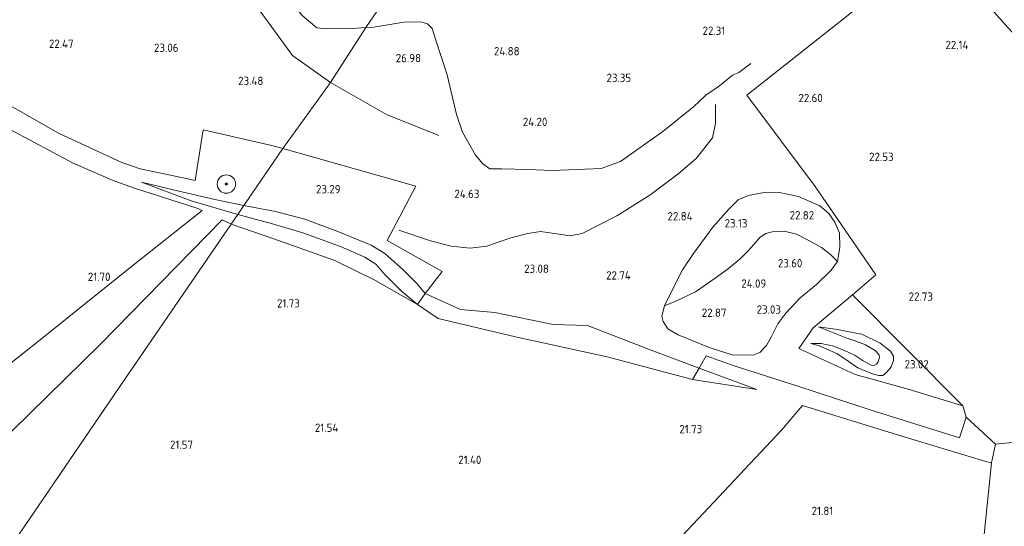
# Model space of a CAD drawing. Extents: x 196936 to 200438, y 361224 to 364196.
# Tile 264 of 276: x 199599 to 199813, y 363014 to 363124. Entities that reach past the tile are written whole.
import ezdxf
from ezdxf.enums import TextEntityAlignment as Align

# ---------------------------------------------------------------- set-up
doc = ezdxf.new("R2010")
doc.units = 0
for name, color, linetype, lineweight in [('B-ME-GR-BOOM-S', 90, 'Continuous', 25), ('B-ME-GR-BOS-GV', 40, 'Continuous', 13), ('B-ME-GR-BOUWLAND_AKKERBOUW-GV', 80, 'Continuous', 13), ('B-ME-GR-GRAS-GV', 60, 'Continuous', 13), ('B-ME-GW-TALUD_KRUIN-G', 90, 'Continuous', 18), ('B-ME-GW-TALUD_TEEN-G', 90, 'Continuous', 18), ('B-ME-IE-TERREINAFSCHEIDING_KUNSTMATIG_HEKWERK-G', 20, 'IE-TERREINAFSCHEIDING-KUNSTMATIG', 18), ('B-ME-OG-BREUKLIJN-G', 7, 'Continuous', 18), ('B-ME-OG-HOOGTELIJN-G', 7, 'Continuous', 18), ('B-ME-OG-HOOGTEPUNT-S', 7, 'Continuous', 25)]:
    doc.layers.add(name, color=color, linetype=linetype, lineweight=lineweight)
doc.styles.add('NLCS-ISO-ANNOTATIVE-T18', font='NLCS-ISO.ttf', dxfattribs={"height": 1.8})
doc.linetypes.add('IE-TERREINAFSCHEIDING-KUNSTMATIG', pattern='A,4,[82,NLCS.SHX,S=0.75,R=90,X=0,Y=0],4,-2', length=10)

# ---------------------------------------------------------------- blocks, each defined once
blk = doc.blocks.new('SAL-HOOGTELABEL-SO')
at = {"color": 0, "linetype": 'ByBlock', "lineweight": -2, "style": 'NLCS-ISO-ANNOTATIVE-T18'}
blk.add_attdef('HOOGTE', text='', height=1.8, dxfattribs=at).set_placement((2.79, 0), align=Align.RIGHT)
blk = doc.blocks.new('SGR-BOOM_01-SO')
at = {"linetype": 'ByBlock', "lineweight": 18}
h = blk.add_hatch(color=0, dxfattribs=at)
h.dxf.hatch_style = 1
edge = h.paths.add_edge_path()
edge.add_arc((0, 0), 0.25, 0, 360)
at = {"color": 0, "linetype": 'ByBlock', "lineweight": 18}
for radius in [2, 0.25]:
    blk.add_circle((0, 0), radius, dxfattribs=at)

msp = doc.modelspace()

# ---------------------------------------------------------------- linework, layer by layer
at = {"layer": 'B-ME-GR-BOS-GV'}
for points in [[(199708.613, 363172.401, 22.048), (199674.227, 363122.198, 26.934), (199666.584, 363110.283, 24.734), (199656.276, 363095.991, 23.551), (199653.837, 363096.673, 23.555), (199639.011, 363100.058, 22.685), (199637.245, 363089.077, 22.32), (199635.674, 363089.409, 22.395), (199625.308, 363091.609, 22.183), (199621.345, 363092.928, 22.158), (199607.618, 363099.32, 22.233), (199590.041, 363109.278, 22.27)], [(199779.177, 363125.178, 22.873), (199756.807, 363107.58, 22.693), (199771.685, 363087.747, 22.438), (199784.841, 363068.634, 22.993), (199779.743, 363064.302, 22.857), (199771.257, 363057.092, 22.633), (199768.087, 363052.662, 22.543), (199780.295, 363046.973, 22.918), (199791.798, 363043.819, 23.023), (199803.645, 363040.18, 22.753), (199804.423, 363037.746, 22.513), (199802.919, 363033.26, 21.958), (199783.809, 363039.274, 21.913), (199767.877, 363044.434, 21.823), (199753.691, 363049.012, 21.988), (199748.047, 363051.053, 21.988), (199746.536, 363048.357, 22.033), (199736.466, 363052.091, 22.108), (199722.288, 363057.597, 22.463), (199714.858, 363057.808, 22.714), (199702.232, 363060.428, 22.871), (199694.761, 363061.122, 22.572), (199687.074, 363064.548, 22.408), (199690.815, 363069.334, 22.933), (199678.897, 363076.053, 22.948), (199685.104, 363087.802, 23.638), (199663.419, 363093.994, 23.54), (199656.276, 363095.991, 23.551), (199666.584, 363110.283, 24.734), (199674.227, 363122.198, 26.934), (199708.613, 363172.401, 22.048)], [(199813.504, 363122.135, 22.033), (199796.987, 363140.685, 22.483)], [(199808.009, 363009.486, 22.37), (199809.89, 363027.84, 22.018), (199810.784, 363031.919, 22.243), (199829.62, 363033.79, 22.273)]]:
    msp.add_polyline3d(points, dxfattribs=at)
msp.add_polyline3d([(199746.536, 363048.357, 22.033), (199745.073, 363045.937, 21.538), (199726.539, 363050.831, 21.553), (199706.659, 363055.159, 21.718), (199689.925, 363059.12, 21.823), (199685.422, 363062.188, 21.943), (199687.074, 363064.548, 22.408), (199694.761, 363061.122, 22.572), (199702.232, 363060.428, 22.871), (199714.858, 363057.808, 22.714), (199722.288, 363057.597, 22.463), (199736.466, 363052.091, 22.108)], close=True, dxfattribs=at)
at = {"layer": 'B-ME-GR-BOUWLAND_AKKERBOUW-GV'}
for points in [[(199829.62, 363033.79, 22.273), (199810.784, 363031.919, 22.243), (199804.423, 363037.746, 22.513), (199803.645, 363040.18, 22.753), (199779.743, 363064.302, 22.857), (199784.841, 363068.634, 22.993), (199771.685, 363087.747, 22.438), (199756.807, 363107.58, 22.693), (199779.177, 363125.178, 22.873), (199796.987, 363140.685, 22.483), (199813.504, 363122.135, 22.033), (199827.049, 363107.471, 22.273), (199837.582, 363095.792, 22.843), (199850.884, 363082.703, 23.023), (199856.628, 363076.603, 23.011), (199862.481, 363072.622, 22.936), (199866.762, 363070.416, 22.861), (199876.667, 363066.88, 22.651), (199888.013, 363062.134, 22.411), (199874.256, 363035.427, 22.351), (199856.415, 363034.871, 22.213)], [(199592.491, 363002.869, 21.646), (199586.575, 362994.233, 21.851), (199579.833, 362999.965, 21.738), (199570.308, 363008.628, 21.7), (199585.932, 363023.464, 21.573), (199616.747, 363053.574, 21.711), (199643.095, 363080.512, 21.998), (199645.049, 363079.598, 21.98), (199620.92, 363044.371, 21.677)]]:
    msp.add_polyline3d(points, close=True, dxfattribs=at)
for points in [[(199597.013, 363100.163, 22.113), (199610.785, 363092.841, 21.938), (199619.457, 363089.073, 21.925), (199623.85, 363087.43, 21.9), (199637.639, 363083.066, 22.048), (199638.791, 363082.527, 22.037), (199623.076, 363070.14, 21.738), (199604.696, 363055.384, 21.738), (199579.547, 363035.405, 21.662)], [(199592.491, 363002.869, 21.646), (199620.92, 363044.371, 21.677), (199645.049, 363079.598, 21.98), (199654.263, 363076.412, 21.98), (199667.55, 363071.735, 21.965), (199676.162, 363067.414, 22.003), (199685.422, 363062.188, 21.943), (199689.925, 363059.12, 21.823), (199706.659, 363055.159, 21.718), (199726.539, 363050.831, 21.553), (199745.073, 363045.937, 21.538), (199759.034, 363043.752, 21.764), (199746.536, 363048.357, 22.033), (199748.047, 363051.053, 21.988), (199753.691, 363049.012, 21.988), (199767.877, 363044.434, 21.823), (199783.809, 363039.274, 21.913), (199802.919, 363033.26, 21.958), (199804.423, 363037.746, 22.513), (199810.784, 363031.919, 22.243), (199809.89, 363027.84, 22.018), (199808.688, 363028.163, 21.995), (199789.476, 363033.898, 21.98), (199768.873, 363040.241, 21.86), (199764.347, 363034.922, 21.89), (199742.925, 363012.112, 21.763)]]:
    msp.add_polyline3d(points, dxfattribs=at)
at = {"layer": 'B-ME-GR-GRAS-GV'}
for points in [[(199590.041, 363109.278, 22.27), (199607.618, 363099.32, 22.233), (199621.345, 363092.928, 22.158), (199625.308, 363091.609, 22.183), (199635.674, 363089.409, 22.395), (199637.245, 363089.077, 22.32), (199639.011, 363100.058, 22.685), (199653.837, 363096.673, 23.555), (199656.276, 363095.991, 23.551), (199647.805, 363083.624, 22.445), (199641.476, 363084.934, 22.303), (199633.675, 363086.733, 22.205), (199625.577, 363088.711, 22.115), (199636.343, 363084.625, 22.085), (199646.476, 363081.685, 22.078), (199645.049, 363079.598, 21.98), (199643.095, 363080.512, 21.998), (199616.747, 363053.574, 21.711), (199585.932, 363023.464, 21.573)], [(199579.547, 363035.405, 21.662), (199604.696, 363055.384, 21.738), (199623.076, 363070.14, 21.738), (199638.791, 363082.527, 22.037), (199637.639, 363083.066, 22.048), (199623.85, 363087.43, 21.9), (199619.457, 363089.073, 21.925), (199610.785, 363092.841, 21.938), (199597.013, 363100.163, 22.113)]]:
    msp.add_polyline3d(points, dxfattribs=at)
for points in [[(199690.815, 363069.334, 22.933), (199687.074, 363064.548, 22.408), (199685.361, 363066.658, 22.543), (199682.36, 363069.711, 22.618), (199678.371, 363073.217, 22.753), (199675.403, 363075.044, 22.858), (199668.14, 363078.001, 22.858), (199660.986, 363080.684, 22.76), (199654.645, 363082.305, 22.648), (199648.485, 363083.483, 22.46), (199647.805, 363083.624, 22.445), (199656.276, 363095.991, 23.551), (199663.419, 363093.994, 23.54), (199685.104, 363087.802, 23.638), (199678.897, 363076.053, 22.948)], [(199647.805, 363083.624, 22.445), (199646.476, 363081.685, 22.078), (199636.343, 363084.625, 22.085), (199625.577, 363088.711, 22.115), (199633.675, 363086.733, 22.205), (199641.476, 363084.934, 22.303)], [(199687.074, 363064.548, 22.408), (199685.422, 363062.188, 21.943), (199681.886, 363065.109, 22.048), (199678.454, 363068.573, 22.115), (199676.425, 363070.886, 22.153), (199674.016, 363072.42, 22.138), (199668.766, 363074.746, 22.108), (199660.569, 363077.706, 22.145), (199653.995, 363079.67, 22.063), (199646.476, 363081.685, 22.078), (199647.805, 363083.624, 22.445), (199648.485, 363083.483, 22.46), (199654.645, 363082.305, 22.648), (199660.986, 363080.684, 22.76), (199668.14, 363078.001, 22.858), (199675.403, 363075.044, 22.858), (199678.371, 363073.217, 22.753), (199682.36, 363069.711, 22.618), (199685.361, 363066.658, 22.543)], [(199681.886, 363065.109, 22.048), (199685.422, 363062.188, 21.943), (199676.162, 363067.414, 22.003), (199667.55, 363071.735, 21.965), (199654.263, 363076.412, 21.98), (199645.049, 363079.598, 21.98), (199646.476, 363081.685, 22.078), (199653.995, 363079.67, 22.063), (199660.569, 363077.706, 22.145), (199668.766, 363074.746, 22.108), (199674.016, 363072.42, 22.138), (199676.425, 363070.886, 22.153), (199678.454, 363068.573, 22.115)], [(199779.743, 363064.302, 22.857), (199803.645, 363040.18, 22.753), (199791.798, 363043.819, 23.023), (199780.295, 363046.973, 22.918), (199768.087, 363052.662, 22.543), (199771.257, 363057.092, 22.633)], [(199781.273, 363053.958, 20.938), (199782.536, 363053.459, 20.848), (199784.679, 363052.199, 20.825), (199785.559, 363051.282, 20.818), (199785.609, 363050.663, 20.78), (199785.344, 363049.771, 20.78), (199784.937, 363049.216, 20.773), (199784.439, 363048.96, 20.773), (199783.799, 363049.04, 20.773), (199782.049, 363049.935, 20.773), (199780.327, 363051.081, 20.803), (199778.823, 363051.834, 21.163), (199775.666, 363053.14, 21.755), (199772.98, 363053.711, 22.49), (199770.72, 363053.699, 22.595), (199772.497, 363053.211, 22.708), (199774.177, 363052.485, 22.798), (199776.341, 363051.519, 22.903), (199778.788, 363049.881, 22.873), (199780.939, 363048.421, 22.963), (199784.114, 363047.141, 23.03), (199785.427, 363046.761, 23.03), (199786.315, 363046.808, 23.038), (199787.222, 363047.463, 23.083), (199788.11, 363048.674, 23.09), (199788.659, 363050.058, 23.105), (199788.63, 363050.971, 23.128), (199788.017, 363052.041, 23.143), (199785.75, 363053.82, 23.203), (199781.804, 363055.742, 23.075), (199780.104, 363056.018, 22.835), (199776.497, 363056.761, 22.813), (199772.359, 363057.31, 22.783), (199774.912, 363056.293, 22.16), (199778.156, 363055.001, 21.493)], [(199788.659, 363050.058, 23.105), (199788.11, 363048.674, 23.09), (199787.222, 363047.463, 23.083), (199786.315, 363046.808, 23.038), (199785.427, 363046.761, 23.03), (199784.114, 363047.141, 23.03), (199780.939, 363048.421, 22.963), (199778.788, 363049.881, 22.873), (199776.341, 363051.519, 22.903), (199774.177, 363052.485, 22.798), (199772.497, 363053.211, 22.708), (199770.72, 363053.699, 22.595), (199772.98, 363053.711, 22.49), (199775.666, 363053.14, 21.755), (199778.823, 363051.834, 21.163), (199780.327, 363051.081, 20.803), (199782.049, 363049.935, 20.773), (199783.799, 363049.04, 20.773), (199784.439, 363048.96, 20.773), (199784.937, 363049.216, 20.773), (199785.344, 363049.771, 20.78), (199785.609, 363050.663, 20.78), (199785.559, 363051.282, 20.818), (199784.679, 363052.199, 20.825), (199782.536, 363053.459, 20.848), (199781.273, 363053.958, 20.938), (199778.156, 363055.001, 21.493), (199774.912, 363056.293, 22.16), (199772.359, 363057.31, 22.783), (199776.497, 363056.761, 22.813), (199780.104, 363056.018, 22.835), (199781.804, 363055.742, 23.075), (199785.75, 363053.82, 23.203), (199788.017, 363052.041, 23.143), (199788.63, 363050.971, 23.128)], [(199746.536, 363048.357, 22.033), (199759.034, 363043.752, 21.764), (199745.073, 363045.937, 21.538)], [(199755.332, 362945.568, 22.1), (199745.772, 362932.135, 22.25), (199741.169, 362936.286, 22.295), (199719.571, 362956.109, 22.063), (199708.476, 362966.106, 21.947), (199703.763, 362970.353, 21.898), (199721.523, 362989.443, 21.733), (199742.925, 363012.112, 21.763), (199764.347, 363034.922, 21.89), (199768.873, 363040.241, 21.86), (199789.476, 363033.898, 21.98), (199808.688, 363028.163, 21.995), (199809.89, 363027.84, 22.018), (199808.009, 363009.486, 22.37), (199806.319, 362993.416, 22.37), (199785.998, 362977.343, 21.92), (199768.49, 362963.942, 21.965)]]:
    msp.add_polyline3d(points, close=True, dxfattribs=at)
at = {"layer": 'B-ME-GW-TALUD_KRUIN-G'}
for points in [[(199647.805, 363083.624, 22.445), (199641.476, 363084.934, 22.303), (199633.675, 363086.733, 22.205), (199625.577, 363088.711, 22.115)], [(199687.074, 363064.548, 22.408), (199685.361, 363066.658, 22.543), (199682.36, 363069.711, 22.618), (199678.371, 363073.217, 22.753), (199675.403, 363075.044, 22.858), (199668.14, 363078.001, 22.858), (199660.986, 363080.684, 22.76), (199654.645, 363082.305, 22.648), (199648.485, 363083.483, 22.46), (199647.805, 363083.624, 22.445)], [(199746.536, 363048.357, 22.033), (199736.466, 363052.091, 22.108), (199722.288, 363057.597, 22.463), (199714.858, 363057.808, 22.714), (199702.232, 363060.428, 22.871), (199694.761, 363061.122, 22.572), (199687.074, 363064.548, 22.408)], [(199772.359, 363057.31, 22.783), (199776.497, 363056.761, 22.813), (199780.104, 363056.018, 22.835), (199781.804, 363055.742, 23.075), (199785.75, 363053.82, 23.203), (199788.017, 363052.041, 23.143), (199788.63, 363050.971, 23.128), (199788.659, 363050.058, 23.105), (199788.11, 363048.674, 23.09), (199787.222, 363047.463, 23.083), (199786.315, 363046.808, 23.038), (199785.427, 363046.761, 23.03), (199784.114, 363047.141, 23.03), (199780.939, 363048.421, 22.963), (199778.788, 363049.881, 22.873), (199776.341, 363051.519, 22.903), (199774.177, 363052.485, 22.798), (199772.497, 363053.211, 22.708), (199770.72, 363053.699, 22.595)], [(199746.536, 363048.357, 22.033), (199759.034, 363043.752, 21.764)]]:
    msp.add_polyline3d(points, dxfattribs=at)
at = {"layer": 'B-ME-GW-TALUD_TEEN-G'}
for points in [[(199636.343, 363084.625, 22.085), (199625.577, 363088.711, 22.115)], [(199685.422, 363062.188, 21.943), (199681.886, 363065.109, 22.048), (199678.454, 363068.573, 22.115), (199676.425, 363070.886, 22.153), (199674.016, 363072.42, 22.138), (199668.766, 363074.746, 22.108), (199660.569, 363077.706, 22.145), (199653.995, 363079.67, 22.063), (199646.476, 363081.685, 22.078), (199636.343, 363084.625, 22.085)], [(199745.073, 363045.937, 21.538), (199726.539, 363050.831, 21.553), (199706.659, 363055.159, 21.718), (199689.925, 363059.12, 21.823), (199685.422, 363062.188, 21.943)], [(199772.359, 363057.31, 22.783), (199774.912, 363056.293, 22.16), (199778.156, 363055.001, 21.493), (199781.273, 363053.958, 20.938), (199782.536, 363053.459, 20.848), (199784.679, 363052.199, 20.825), (199785.559, 363051.282, 20.818), (199785.609, 363050.663, 20.78), (199785.344, 363049.771, 20.78), (199784.937, 363049.216, 20.773), (199784.439, 363048.96, 20.773), (199783.799, 363049.04, 20.773), (199782.049, 363049.935, 20.773), (199780.327, 363051.081, 20.803), (199778.823, 363051.834, 21.163), (199775.666, 363053.14, 21.755), (199772.98, 363053.711, 22.49), (199770.72, 363053.699, 22.595)], [(199759.034, 363043.752, 21.764), (199745.073, 363045.937, 21.538)]]:
    msp.add_polyline3d(points, dxfattribs=at)
at = {"layer": 'B-ME-IE-TERREINAFSCHEIDING_KUNSTMATIG_HEKWERK-G'}
msp.add_polyline3d([(199745.772, 362932.135, 22.25), (199741.169, 362936.286, 22.295), (199719.571, 362956.109, 22.063), (199708.476, 362966.106, 21.947), (199703.763, 362970.353, 21.898), (199721.523, 362989.443, 21.733), (199742.925, 363012.112, 21.763), (199764.347, 363034.922, 21.89), (199768.873, 363040.241, 21.86), (199789.476, 363033.898, 21.98), (199808.688, 363028.163, 21.995), (199809.89, 363027.84, 22.018), (199808.009, 363009.486, 22.37)], dxfattribs=at)
at = {"layer": 'B-ME-OG-BREUKLIJN-G'}
for points in [[(199690.08, 363098.783, 24.734), (199678.701, 363103.35, 24.734), (199666.584, 363110.283, 24.734), (199658.342, 363116.174, 24.434), (199649.942, 363127.629, 23.834)], [(199750.043, 363105.553, 22.573), (199750.05, 363101.433, 22.528), (199749.371, 363098.283, 22.513), (199745.852, 363093.8, 22.648), (199741.895, 363090.414, 22.933), (199735.784, 363085.89, 23.068), (199728.633, 363081.429, 23.098), (199721.126, 363077.541, 23.203), (199718.514, 363077.049, 23.413), (199715.63, 363077.456, 23.563), (199712.144, 363077.994, 23.908), (199709.344, 363077.562, 23.848), (199705.686, 363076.596, 23.608), (199700.446, 363074.848, 23.473), (199696.845, 363074.383, 23.338), (199692.746, 363074.827, 23.308), (199688.226, 363075.967, 23.353), (199681.414, 363078.321, 23.128)], [(199776.511, 363071.498, 22.955), (199777.015, 363074.621, 22.835), (199776.957, 363077.613, 22.625), (199775.917, 363080.006, 22.46), (199774.645, 363081.87, 22.4), (199772.686, 363083.539, 22.325), (199768.068, 363085.604, 22.37), (199763.952, 363086.448, 22.43), (199760.984, 363086.528, 22.475), (199757.198, 363085.811, 22.49), (199754.967, 363084.885, 22.58), (199752.948, 363082.872, 22.625), (199749.435, 363078.927, 22.7), (199745.253, 363073.222, 22.61), (199742.888, 363069.678, 22.7), (199741.576, 363067.147, 22.64), (199738.978, 363061.91, 22.475)], [(199776.511, 363071.498, 22.955), (199775.141, 363069.63, 22.88), (199771.908, 363066.489, 22.82), (199768.408, 363063.622, 22.58), (199765.289, 363060.32, 22.655), (199763.587, 363057.997, 22.775), (199762.177, 363055.227, 22.4), (199761.084, 363053.312, 22.1), (199759.624, 363051.744, 22.13), (199758.19, 363051.164, 22.115), (199753.694, 363051.278, 21.935), (199748.895, 363052.778, 21.965), (199741.965, 363055.607, 22.025), (199739.747, 363056.923, 22.145), (199738.703, 363058.464, 22.295), (199738.39, 363059.625, 22.43), (199738.978, 363061.91, 22.475)]]:
    msp.add_polyline3d(points, dxfattribs=at)
at = {"layer": 'B-ME-OG-HOOGTELIJN-G'}
for points in [[(199674.227, 363122.198, 26.934), (199671.298, 363122.048, 26.597), (199665.895, 363121.904, 25.847), (199663.611, 363122.161, 25.427), (199661.782, 363123.644, 25.307), (199660.355, 363124.928, 25.187), (199657.689, 363128.445, 24.932), (199655.037, 363131.645, 24.407), (199651.263, 363135.228, 23.402)], [(199693.922, 363103.33, 24.812), (199691.847, 363111.977, 26.477), (199689.441, 363119.466, 28.097), (199688.646, 363122.01, 28.187), (199687.638, 363123.007, 28.187), (199686.183, 363123.465, 28.157), (199682.505, 363123.37, 27.872), (199675.999, 363122.289, 27.137), (199674.227, 363122.198, 26.934)], [(199693.922, 363103.33, 24.812), (199695.228, 363099.5, 24.557), (199698.049, 363094.56, 24.797), (199699.597, 363092.649, 24.812), (199701.149, 363091.589, 24.887), (199703.703, 363091.58, 24.872), (199709.327, 363091.416, 24.602), (199714.688, 363091.211, 24.632), (199725.238, 363091.627, 24.977), (199729.479, 363093.176, 25.127), (199738.598, 363099.686, 23.807), (199745.3, 363105.018, 22.682), (199747.952, 363107.576, 22.517), (199750.91, 363109.599, 22.997), (199753.74, 363111.871, 22.832), (199755.086, 363112.437, 22.817), (199757.694, 363114.406, 22.532)], [(199776.511, 363071.498, 22.955), (199775.03, 363072.972, 23.24), (199773.047, 363074.503, 23.54), (199770.301, 363076.05, 23.675), (199767.581, 363077.423, 23.435), (199764.933, 363078.045, 23.495), (199762.304, 363077.954, 23.615), (199760.931, 363077.563, 23.81), (199759.713, 363076.748, 23.855), (199758.341, 363075.193, 24.185), (199757.092, 363073.702, 24.68), (199755.369, 363072.093, 24.905), (199752.876, 363069.963, 24.785), (199749.969, 363067.902, 24.095), (199745.682, 363064.913, 23.18), (199741.472, 363062.876, 22.67), (199738.978, 363061.91, 22.475)]]:
    msp.add_polyline3d(points, dxfattribs=at)

# ---------------------------------------------------------------- block references
at = {"layer": 'B-ME-GR-BOOM-S'}
msp.add_blockref('SGR-BOOM_01-SO', (199644.01, 363088.283, 22.528), dxfattribs=at)
at = {"layer": 'B-ME-OG-HOOGTEPUNT-S'}
for p, values in [((199749.372, 363120.626, 22.308), {'HOOGTE': '22.31'}), ((199608.096, 363117.802, 22.469), {'HOOGTE': '22.47'}), ((199802.106, 363117.549, 22.138), {'HOOGTE': '22.14'}), ((199630.835, 363116.935, 23.062), {'HOOGTE': '23.06'}), ((199704.781, 363116.187, 24.878), {'HOOGTE': '24.88'}), ((199683.422, 363114.692, 26.978), {'HOOGTE': '26.98'}), ((199649.239, 363109.759, 23.484), {'HOOGTE': '23.48'}), ((199728.972, 363110.411, 23.353), {'HOOGTE': '23.35'}), ((199770.505, 363106.04, 22.599), {'HOOGTE': '22.60'}), ((199710.804, 363100.87, 24.2), {'HOOGTE': '24.20'}), ((199785.869, 363093.282, 22.528), {'HOOGTE': '22.53'}), ((199665.974, 363086.274, 23.285), {'HOOGTE': '23.29'}), ((199696.071, 363085.258, 24.634), {'HOOGTE': '24.63'}), ((199742.293, 363080.404, 22.835), {'HOOGTE': '22.84'}), ((199768.647, 363080.616, 22.824), {'HOOGTE': '22.82'}), ((199754.182, 363078.885, 23.125), {'HOOGTE': '23.13'}), ((199711.134, 363069.026, 23.082), {'HOOGTE': '23.08'}), ((199766.087, 363070.228, 23.598), {'HOOGTE': '23.60'}), ((199616.092, 363067.279, 21.704), {'HOOGTE': '21.70'}), ((199728.883, 363067.575, 22.735), {'HOOGTE': '22.74'}), ((199758.265, 363065.816, 24.085), {'HOOGTE': '24.09'}), ((199794.402, 363062.992, 22.728), {'HOOGTE': '22.73'}), ((199657.14, 363061.519, 21.725), {'HOOGTE': '21.73'}), ((199761.452, 363060.186, 23.03), {'HOOGTE': '23.03'}), ((199749.629, 363059.49, 22.867), {'HOOGTE': '22.87'}), ((199793.491, 363048.303, 23.015), {'HOOGTE': '23.02'}), ((199665.489, 363034.551, 21.535), {'HOOGTE': '21.54'}), ((199744.376, 363034.244, 21.725), {'HOOGTE': '21.73'}), ((199633.98, 363030.878, 21.568), {'HOOGTE': '21.57'}), ((199696.494, 363027.586, 21.402), {'HOOGTE': '21.40'}), ((199772.791, 363016.519, 21.808), {'HOOGTE': '21.81'})]:
    msp.add_blockref('SAL-HOOGTELABEL-SO', p, dxfattribs=at).add_auto_attribs(values)

doc.saveas('drawing.dxf')
